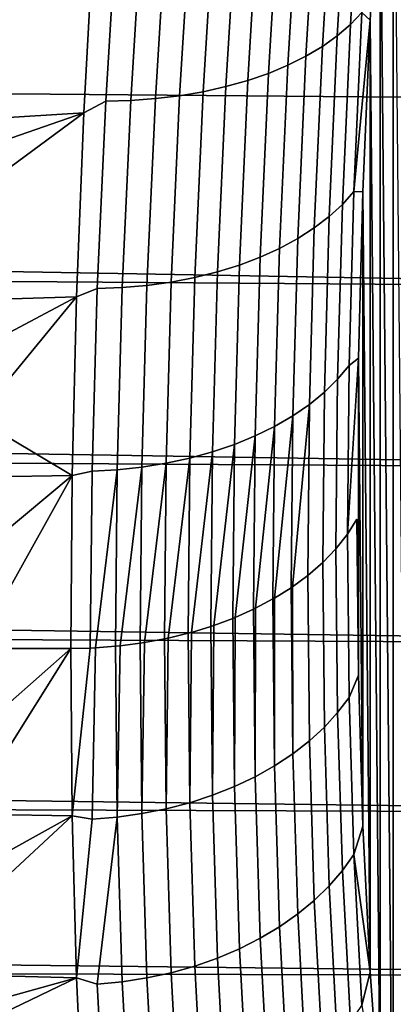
# Model space of a CAD drawing. Header units: metres. Extents: x -32 to 117, y -314 to 32.
# Tile 339 of 380: x 110.9 to 112.74, y -19.91 to -15.07. Entities that reach past the tile are written whole.
import ezdxf

# ---------------------------------------------------------------- set-up
doc = ezdxf.new("R2010")
doc.units = ezdxf.units.M
doc.layers.add('solid_24_501_064_XXX', color=7, linetype='CONTINUOUS')

msp = doc.modelspace()

# ---------------------------------------------------------------- linework, layer by layer
at = {"layer": 'solid_24_501_064_XXX'}
for points in [[(112.735901, -13.303887, 75.778908), (112.671722, -14.197567, 75.264168), (112.735878, -21.107222, 69.231232)], [(112.735901, -13.303887, 75.778908), (112.735878, -21.107222, 69.231232), (112.813835, -21.740124, 68.412155)], [(112.578873, -14.18152, 75.537392), (112.524368, -15.0902, 74.97155), (112.580162, -15.031528, 74.87748), (112.634186, -14.127143, 75.440506)], [(112.514572, -14.232913, 75.63028), (112.459618, -15.145818, 75.061638), (112.524368, -15.0902, 74.97155), (112.578873, -14.18152, 75.537392)], [(112.580162, -15.031528, 74.87748), (112.621582, -15.067999, 74.716232), (112.671722, -14.197567, 75.264168)], [(112.671722, -14.197567, 75.264168), (112.621582, -15.067999, 74.716232), (112.6717, -20.445131, 70.021904)], [(112.671722, -14.197567, 75.264168), (112.6717, -20.445131, 70.021904), (112.735878, -21.107222, 69.231232)], [(112.441742, -14.280972, 75.718536), (112.386345, -15.198, 75.147148), (112.459618, -15.145818, 75.061638), (112.514572, -14.232913, 75.63028)], [(112.36087, -14.325367, 75.801559), (112.305046, -15.24639, 75.227478), (112.386345, -15.198, 75.147148), (112.441742, -14.280972, 75.718536)], [(112.272514, -14.365793, 75.878777), (112.216293, -15.290656, 75.302086), (112.305046, -15.24639, 75.227478), (112.36087, -14.325367, 75.801559)], [(112.177277, -14.401976, 75.949661), (112.120682, -15.330495, 75.370461), (112.216293, -15.290656, 75.302086), (112.272514, -14.365793, 75.878777)], [(111.968819, -14.460646, 76.070541), (111.911552, -15.395834, 75.486679), (112.018867, -15.365635, 75.432129), (112.075813, -14.433665, 76.013733)], [(112.075813, -14.433665, 76.013733), (112.018867, -15.365635, 75.432129), (112.120682, -15.330495, 75.370461), (112.177277, -14.401976, 75.949661)], [(111.741188, -14.499773, 76.160889), (111.683388, -15.44062, 75.572952), (111.799469, -15.420887, 75.53373), (111.857025, -14.482732, 76.119705)], [(111.857025, -14.482732, 76.119705), (111.799469, -15.420887, 75.53373), (111.911552, -15.395834, 75.486679), (111.968819, -14.460646, 76.070541)], [(111.377518, -14.519636, 76.234001), (111.26284, -14.593346, 76.19442), (111.212219, -15.524357, 75.607864), (111.319183, -15.466749, 75.641304)], [(111.377518, -14.519636, 76.234001), (111.319183, -15.466749, 75.641304), (111.442421, -15.463631, 75.62693), (111.50061, -14.518289, 76.218231)], [(111.50061, -14.518289, 76.218231), (111.442421, -15.463631, 75.62693), (111.564102, -15.454902, 75.604088), (111.622116, -14.511653, 76.193802)], [(111.622116, -14.511653, 76.193802), (111.564102, -15.454902, 75.604088), (111.683388, -15.44062, 75.572952), (111.741188, -14.499773, 76.160889)], [(68.903442, -14.574923, 27.801975), (115.411705, -15.000809, 28.06356), (115.46328, -15.47032, 28.364183), (68.784309, -15.071095, 28.107737)], [(109.7593, -15.281075, 75.766426), (109.820671, -15.322832, 75.739159), (111.26284, -14.593346, 76.19442), (109.60685, -15.052462, 75.911499)], [(111.26284, -14.593346, 76.19442), (109.820671, -15.322832, 75.739159), (110.014992, -15.599368, 75.558372), (111.212219, -15.524357, 75.607864)], [(68.784309, -15.071095, 28.107737), (115.46328, -15.47032, 28.364183), (115.556938, -16.389149, 28.991549), (68.664253, -15.561029, 28.423782)], [(112.524368, -15.0902, 74.97155), (112.485123, -15.975771, 74.369263), (112.54126, -15.912878, 74.278175), (112.580162, -15.031528, 74.87748)], [(112.580162, -15.031528, 74.87748), (112.54126, -15.912878, 74.278175), (112.621582, -15.067999, 74.716232)], [(112.54126, -15.912878, 74.278175), (112.585678, -15.913643, 74.136665), (112.621582, -15.067999, 74.716232)], [(112.621582, -15.067999, 74.716232), (112.585678, -15.913643, 74.136665), (112.621574, -19.754423, 70.783897)], [(112.621582, -15.067999, 74.716232), (112.621574, -19.754423, 70.783897), (112.6717, -20.445131, 70.021904)], [(112.459618, -15.145818, 75.061638), (112.420036, -16.035543, 74.456413), (112.485123, -15.975771, 74.369263), (112.524368, -15.0902, 74.97155)], [(112.386345, -15.198, 75.147148), (112.346443, -16.091784, 74.539017), (112.420036, -16.035543, 74.456413), (112.459618, -15.145818, 75.061638)], [(112.305046, -15.24639, 75.227478), (112.264847, -16.14411, 74.616524), (112.346443, -16.091784, 74.539017), (112.386345, -15.198, 75.147148)], [(112.216293, -15.290656, 75.302086), (112.175797, -16.192162, 74.6884), (112.264847, -16.14411, 74.616524), (112.305046, -15.24639, 75.227478)], [(112.120682, -15.330495, 75.370461), (112.079918, -16.235611, 74.754143), (112.175797, -16.192162, 74.6884), (112.216293, -15.290656, 75.302086)], [(111.911552, -15.395834, 75.486679), (111.870316, -16.307545, 74.865501), (111.977859, -16.27416, 74.813316), (112.018867, -15.365635, 75.432129)], [(112.018867, -15.365635, 75.432129), (111.977859, -16.27416, 74.813316), (112.079918, -16.235611, 74.754143), (112.120682, -15.330495, 75.370461)], [(111.799469, -15.420887, 75.53373), (111.758026, -16.335537, 74.910347), (111.870316, -16.307545, 74.865501), (111.911552, -15.395834, 75.486679)], [(111.319183, -15.466749, 75.641304), (111.277176, -16.390326, 75.011009), (111.400513, -16.385433, 74.998055), (111.442421, -15.463631, 75.62693)], [(111.442421, -15.463631, 75.62693), (111.400513, -16.385433, 74.998055), (111.522316, -16.374615, 74.976852), (111.564102, -15.454902, 75.604088)], [(111.564102, -15.454902, 75.604088), (111.522316, -16.374615, 74.976852), (111.641762, -16.357944, 74.947556), (111.683388, -15.44062, 75.572952)], [(111.683388, -15.44062, 75.572952), (111.641762, -16.357944, 74.947556), (111.758026, -16.335537, 74.910347), (111.799469, -15.420887, 75.53373)], [(111.319183, -15.466749, 75.641304), (111.212219, -15.524357, 75.607864), (111.17588, -16.430073, 74.986755), (111.277176, -16.390326, 75.011009)], [(68.543442, -16.044481, 28.749973), (68.664253, -15.561029, 28.423782), (115.556938, -16.389149, 28.991549)], [(110.112854, -15.84078, 75.398094), (110.189308, -15.880177, 75.37001), (111.212219, -15.524357, 75.607864), (110.014992, -15.599368, 75.558372)], [(110.261536, -16.127205, 75.202255), (110.343575, -16.165058, 75.173882), (111.212219, -15.524357, 75.607864), (110.189308, -15.880177, 75.37001)], [(111.212219, -15.524357, 75.607864), (110.343575, -16.165058, 75.173882), (110.477325, -16.451988, 74.971069), (111.17588, -16.430073, 74.986755)], [(112.485123, -15.975771, 74.369263), (112.461464, -16.836611, 73.731529), (112.517807, -16.769585, 73.64357), (112.54126, -15.912878, 74.278175)], [(112.54126, -15.912878, 74.278175), (112.517807, -16.769585, 73.64357), (112.56411, -16.732861, 73.5271), (112.585678, -15.913643, 74.136665)], [(112.585678, -15.913643, 74.136665), (112.56411, -16.732861, 73.5271), (112.58567, -19.036879, 71.515976)], [(112.585678, -15.913643, 74.136665), (112.58567, -19.036879, 71.515976), (112.621574, -19.754423, 70.783897)], [(112.420036, -16.035543, 74.456413), (112.396179, -16.900455, 73.81559), (112.461464, -16.836611, 73.731529), (112.485123, -15.975771, 74.369263)], [(68.543442, -16.044481, 28.749973), (115.556938, -16.389149, 28.991549), (115.638115, -17.280029, 29.652645), (68.422028, -16.521212, 29.086157)], [(112.346443, -16.091784, 74.539017), (112.322395, -16.960678, 73.895164), (112.396179, -16.900455, 73.81559), (112.420036, -16.035543, 74.456413)], [(112.264847, -16.14411, 74.616524), (112.240608, -17.016869, 73.969711), (112.322395, -16.960678, 73.895164), (112.346443, -16.091784, 74.539017)], [(112.175797, -16.192162, 74.6884), (112.15139, -17.068642, 74.038727), (112.240608, -17.016869, 73.969711), (112.264847, -16.14411, 74.616524)], [(111.977859, -16.27416, 74.813316), (111.953133, -17.157551, 74.158295), (112.055344, -17.115644, 74.10173), (112.079918, -16.235611, 74.754143)], [(112.079918, -16.235611, 74.754143), (112.055344, -17.115644, 74.10173), (112.15139, -17.068642, 74.038727), (112.175797, -16.192162, 74.6884)], [(111.870316, -16.307545, 74.865501), (111.845451, -17.194078, 74.208038), (111.953133, -17.157551, 74.158295), (111.977859, -16.27416, 74.813316)], [(111.641762, -16.357944, 74.947556), (111.616661, -17.250029, 74.285728), (111.73304, -17.224974, 74.25061), (111.758026, -16.335537, 74.910347)], [(111.758026, -16.335537, 74.910347), (111.73304, -17.224974, 74.25061), (111.845451, -17.194078, 74.208038), (111.870316, -16.307545, 74.865501)], [(111.277176, -16.390326, 75.011009), (111.251846, -17.288628, 74.344185), (111.375244, -17.281963, 74.332672), (111.400513, -16.385433, 74.998055)], [(111.400513, -16.385433, 74.998055), (111.375244, -17.281963, 74.332672), (111.497124, -17.269068, 74.313141), (111.522316, -16.374615, 74.976852)], [(111.522316, -16.374615, 74.976852), (111.497124, -17.269068, 74.313141), (111.616661, -17.250029, 74.285728), (111.641762, -16.357944, 74.947556)], [(110.501053, -16.70822, 74.788773), (110.590431, -16.740662, 74.761559), (111.17588, -16.430073, 74.986755), (110.477325, -16.451988, 74.971069)], [(110.591438, -17.000908, 74.571899), (110.682762, -17.029095, 74.546585), (111.17588, -16.430073, 74.986755), (110.590431, -16.740662, 74.761559)], [(111.154099, -17.309708, 74.331879), (111.17588, -16.430073, 74.986755), (110.682762, -17.029095, 74.546585)], [(111.277176, -16.390326, 75.011009), (111.17588, -16.430073, 74.986755), (111.154099, -17.309708, 74.331879), (111.251846, -17.288628, 74.344185)], [(68.299896, -16.991035, 29.432215), (68.422028, -16.521212, 29.086157), (115.638115, -17.280029, 29.652645)], [(112.461464, -16.836611, 73.731529), (112.453552, -17.671074, 73.059563), (112.509964, -17.600012, 72.974876), (112.517807, -16.769585, 73.64357)], [(112.509964, -17.600012, 72.974876), (112.556992, -17.526272, 72.886993), (112.56411, -18.294373, 72.216843), (112.56411, -16.732861, 73.5271)], [(112.517807, -16.769585, 73.64357), (112.509964, -17.600012, 72.974876), (112.56411, -16.732861, 73.5271)], [(112.56411, -16.732861, 73.5271), (112.56411, -18.294373, 72.216843), (112.58567, -19.036879, 71.515976)], [(112.396179, -16.900455, 73.81559), (112.388199, -17.738894, 73.140388), (112.453552, -17.671074, 73.059563), (112.461464, -16.836611, 73.731529)], [(112.322395, -16.960678, 73.895164), (112.314346, -17.803011, 73.216805), (112.388199, -17.738894, 73.140388), (112.396179, -16.900455, 73.81559)], [(112.240608, -17.016869, 73.969711), (112.232506, -17.862984, 73.288277), (112.238747, -17.858749, 73.283226), (112.322395, -16.960678, 73.895164)], [(112.322395, -16.960678, 73.895164), (112.238747, -17.858749, 73.283226), (112.314346, -17.803011, 73.216805)], [(68.299896, -16.991035, 29.432215), (115.638115, -17.280029, 29.652645), (115.70607, -18.142347, 30.346605), (68.177055, -17.453741, 29.788006)], [(111.154099, -17.309708, 74.331879), (110.682762, -17.029095, 74.546585), (110.75412, -17.316761, 74.326408)], [(112.15139, -17.068642, 74.038727), (112.143227, -17.9184, 73.354317), (112.15136, -17.913721, 73.34874), (112.240608, -17.016869, 73.969711)], [(112.240608, -17.016869, 73.969711), (112.15136, -17.913721, 73.34874), (112.232506, -17.862984, 73.288277)], [(112.055344, -17.115644, 74.10173), (112.047127, -17.968885, 73.414482), (112.057297, -17.963936, 73.408585), (112.15139, -17.068642, 74.038727)], [(112.15139, -17.068642, 74.038727), (112.057297, -17.963936, 73.408585), (112.143227, -17.9184, 73.354317)], [(111.845451, -17.194078, 74.208038), (111.837135, -18.053705, 73.515564), (111.851685, -18.048792, 73.509712), (111.953133, -17.157551, 74.158295)], [(111.953133, -17.157551, 74.158295), (111.851685, -18.048792, 73.509712), (111.944862, -18.01409, 73.468353)], [(111.953133, -17.157551, 74.158295), (111.944862, -18.01409, 73.468353), (111.957184, -18.00906, 73.462364), (112.055344, -17.115644, 74.10173)], [(112.055344, -17.115644, 74.10173), (111.957184, -18.00906, 73.462364), (112.047127, -17.968885, 73.414482)], [(111.73304, -17.224974, 74.25061), (111.724678, -18.08746, 73.555794), (111.741501, -18.082869, 73.550323), (111.845451, -17.194078, 74.208038)], [(111.845451, -17.194078, 74.208038), (111.741501, -18.082869, 73.550323), (111.837135, -18.053705, 73.515564)], [(111.497124, -17.269068, 74.313141), (111.488701, -18.136509, 73.61425), (111.51004, -18.13319, 73.610298), (111.616661, -17.250029, 74.285728)], [(111.616661, -17.250029, 74.285728), (111.51004, -18.13319, 73.610298), (111.608269, -18.115124, 73.588768)], [(111.616661, -17.250029, 74.285728), (111.608269, -18.115124, 73.588768), (111.627365, -18.111065, 73.583923), (111.73304, -17.224974, 74.25061)], [(111.73304, -17.224974, 74.25061), (111.627365, -18.111065, 73.583923), (111.724678, -18.08746, 73.555794)], [(111.243378, -18.159891, 73.642113), (111.251846, -17.288628, 74.344185), (111.154099, -17.309708, 74.331879), (111.146767, -18.161894, 73.644501)], [(111.251846, -17.288628, 74.344185), (111.243378, -18.159891, 73.642113), (111.268936, -18.158689, 73.640686), (111.375244, -17.281963, 74.332672)], [(111.375244, -17.281963, 74.332672), (111.268936, -18.158689, 73.640686), (111.366791, -18.151464, 73.632072)], [(111.375244, -17.281963, 74.332672), (111.366791, -18.151464, 73.632072), (111.390297, -18.149101, 73.629257), (111.497124, -17.269068, 74.313141)], [(111.497124, -17.269068, 74.313141), (111.390297, -18.149101, 73.629257), (111.488701, -18.136509, 73.61425)], [(110.712349, -17.586086, 74.11998), (110.804878, -17.602015, 74.102219), (111.154099, -17.309708, 74.331879), (110.75412, -17.316761, 74.326408)], [(111.154099, -17.309708, 74.331879), (110.804878, -17.602015, 74.102219), (110.835228, -17.883566, 73.875031)], [(110.835228, -17.883566, 73.875031), (110.845093, -18.161894, 73.644501), (111.146767, -18.161894, 73.644501), (111.154099, -17.309708, 74.331879)], [(68.053665, -17.909096, 30.15336), (68.177055, -17.453741, 29.788006), (115.70607, -18.142347, 30.346605)], [(112.509964, -17.600012, 72.974876), (112.517807, -18.402739, 72.273193), (112.56411, -18.294373, 72.216843), (112.556992, -17.526272, 72.886993)], [(112.453552, -17.671074, 73.059563), (112.461464, -18.477722, 72.354477), (112.517807, -18.402739, 72.273193), (112.509964, -17.600012, 72.974876)], [(112.388199, -17.738894, 73.140388), (112.396179, -18.549414, 72.431946), (112.461464, -18.477722, 72.354477), (112.453552, -17.671074, 73.059563)], [(112.314346, -17.803011, 73.216805), (112.322395, -18.617323, 72.505074), (112.396179, -18.549414, 72.431946), (112.388199, -17.738894, 73.140388)], [(112.238747, -17.858749, 73.283226), (112.240608, -18.680983, 72.573357), (112.322395, -18.617323, 72.505074), (112.314346, -17.803011, 73.216805)], [(112.15136, -17.913721, 73.34874), (112.15139, -18.739958, 72.636322), (112.240608, -18.680983, 72.573357), (112.232506, -17.862984, 73.288277)], [(112.238747, -17.858749, 73.283226), (112.232506, -17.862984, 73.288277), (112.240608, -18.680983, 72.573357)], [(68.053665, -17.909096, 30.15336), (115.70607, -18.142347, 30.346605), (115.760841, -18.974968, 31.072134), (67.929893, -18.356874, 30.528107)], [(112.057297, -17.963936, 73.408585), (112.055344, -18.793844, 72.69355), (112.15139, -18.739958, 72.636322), (112.143227, -17.9184, 73.354317)], [(112.15136, -17.913721, 73.34874), (112.143227, -17.9184, 73.354317), (112.15139, -18.739958, 72.636322)], [(111.957184, -18.00906, 73.462364), (111.953133, -18.842276, 72.744644), (112.055344, -18.793844, 72.69355), (112.047127, -17.968885, 73.414482)], [(112.057297, -17.963936, 73.408585), (112.047127, -17.968885, 73.414482), (112.055344, -18.793844, 72.69355)], [(111.851685, -18.048792, 73.509712), (111.845451, -18.884918, 72.789253), (111.953133, -18.842276, 72.744644), (111.944862, -18.01409, 73.468353)], [(111.957184, -18.00906, 73.462364), (111.944862, -18.01409, 73.468353), (111.953133, -18.842276, 72.744644)], [(111.741501, -18.082869, 73.550323), (111.73304, -18.921478, 72.827072), (111.845451, -18.884918, 72.789253), (111.837135, -18.053705, 73.515564)], [(111.851685, -18.048792, 73.509712), (111.837135, -18.053705, 73.515564), (111.845451, -18.884918, 72.789253)], [(111.51004, -18.13319, 73.610298), (111.497124, -18.975403, 72.881355), (111.616669, -18.95171, 72.857849), (111.608269, -18.115124, 73.588768)], [(111.627365, -18.111065, 73.583923), (111.608269, -18.115124, 73.588768), (111.616669, -18.95171, 72.857849)], [(111.627365, -18.111065, 73.583923), (111.616669, -18.95171, 72.857849), (111.73304, -18.921478, 72.827072), (111.724678, -18.08746, 73.555794)], [(111.741501, -18.082869, 73.550323), (111.724678, -18.08746, 73.555794), (111.73304, -18.921478, 72.827072)], [(111.154099, -18.986759, 72.924667), (111.146767, -18.161894, 73.644501), (110.804878, -18.709894, 73.172592), (110.754112, -18.980234, 72.930588)], [(111.146767, -18.161894, 73.644501), (110.835228, -18.437258, 73.410431), (110.804878, -18.709894, 73.172592)], [(111.146767, -18.161894, 73.644501), (110.845093, -18.161894, 73.644501), (110.835228, -18.437258, 73.410431)], [(111.243378, -18.159891, 73.642113), (111.146767, -18.161894, 73.644501), (111.154099, -18.986759, 72.924667)], [(111.268936, -18.158689, 73.640686), (111.243378, -18.159891, 73.642113), (111.154099, -18.986759, 72.924667), (111.251846, -19.002573, 72.906013)], [(111.268936, -18.158689, 73.640686), (111.251846, -19.002573, 72.906013), (111.375244, -18.992397, 72.897453), (111.366791, -18.151464, 73.632072)], [(111.390297, -18.149101, 73.629257), (111.366791, -18.151464, 73.632072), (111.375244, -18.992397, 72.897453)], [(111.390297, -18.149101, 73.629257), (111.375244, -18.992397, 72.897453), (111.497124, -18.975403, 72.881355), (111.488701, -18.136509, 73.61425)], [(111.51004, -18.13319, 73.610298), (111.488701, -18.136509, 73.61425), (111.497124, -18.975403, 72.881355)], [(112.54126, -19.17647, 71.539696), (112.58567, -19.036879, 71.515976), (112.56411, -18.294373, 72.216843), (112.517807, -18.402739, 72.273193)], [(67.805641, -18.796898, 30.912106), (67.929893, -18.356874, 30.528107), (115.760841, -18.974968, 31.072134)], [(112.461464, -18.477722, 72.354477), (112.485123, -19.255255, 71.617447), (112.54126, -19.17647, 71.539696), (112.517807, -18.402739, 72.273193)], [(112.396179, -18.549414, 72.431946), (112.420036, -19.330698, 71.691444), (112.485123, -19.255255, 71.617447), (112.461464, -18.477722, 72.354477)], [(112.322395, -18.617323, 72.505074), (112.346443, -19.402287, 71.761177), (112.420036, -19.330698, 71.691444), (112.396179, -18.549414, 72.431946)], [(112.240608, -18.680983, 72.573357), (112.264847, -19.469528, 71.826172), (112.346443, -19.402287, 71.761177), (112.322395, -18.617323, 72.505074)], [(112.15139, -18.739958, 72.636322), (112.175797, -19.531965, 71.885971), (112.264847, -19.469528, 71.826172), (112.240608, -18.680983, 72.573357)], [(112.055344, -18.793844, 72.69355), (112.079918, -19.589167, 71.940178), (112.175797, -19.531965, 71.885971), (112.15139, -18.739958, 72.636322)], [(67.805641, -18.796898, 30.912106), (115.760841, -18.974968, 31.072134), (115.80201, -19.777475, 31.828556), (67.680885, -19.228975, 31.305199)], [(111.953133, -18.842276, 72.744644), (111.977859, -19.640743, 71.988419), (112.079918, -19.589167, 71.940178), (112.055344, -18.793844, 72.69355)], [(111.845451, -18.884918, 72.789253), (111.870316, -19.68634, 72.030357), (111.977859, -19.640743, 71.988419), (111.953133, -18.842276, 72.744644)], [(111.73304, -18.921478, 72.827072), (111.758026, -19.725647, 72.065712), (111.870316, -19.68634, 72.030357), (111.845451, -18.884918, 72.789253)], [(111.497124, -18.975403, 72.881355), (111.522316, -19.784357, 72.115746), (111.641762, -19.758394, 72.094238), (111.616669, -18.95171, 72.857849)], [(111.616669, -18.95171, 72.857849), (111.641762, -19.758394, 72.094238), (111.758026, -19.725647, 72.065712), (111.73304, -18.921478, 72.827072)], [(111.17588, -19.784357, 72.172188), (111.154099, -18.986759, 72.924667), (110.590401, -19.508856, 72.438759), (110.47728, -19.765331, 72.190834)], [(111.154099, -18.986759, 72.924667), (110.682747, -19.24704, 72.685501), (110.590401, -19.508856, 72.438759)], [(111.154099, -18.986759, 72.924667), (110.754112, -18.980234, 72.930588), (110.682747, -19.24704, 72.685501)], [(111.251846, -19.002573, 72.906013), (111.154099, -18.986759, 72.924667), (111.17588, -19.784357, 72.172188)], [(111.375244, -18.992397, 72.897453), (111.251846, -19.002573, 72.906013), (111.17588, -19.784357, 72.172188), (111.277176, -19.815268, 72.137146)], [(111.277176, -19.815268, 72.137146), (111.400513, -19.803358, 72.130081), (111.375244, -18.992397, 72.897453)], [(111.375244, -18.992397, 72.897453), (111.400513, -19.803358, 72.130081), (111.522316, -19.784357, 72.115746), (111.497124, -18.975403, 72.881355)], [(112.54126, -19.17647, 71.539696), (112.621574, -19.754423, 70.783897), (112.58567, -19.036879, 71.515976)], [(112.485123, -19.255255, 71.617447), (112.524368, -20.002169, 70.849915), (112.580162, -19.91972, 70.775803), (112.54126, -19.17647, 71.539696)], [(112.54126, -19.17647, 71.539696), (112.580162, -19.91972, 70.775803), (112.621574, -19.754423, 70.783897)], [(67.555801, -19.652889, 31.707195), (67.680885, -19.228975, 31.305199), (115.80201, -19.777475, 31.828556)], [(112.420036, -19.330698, 71.691444), (112.459618, -20.081236, 70.920334), (112.524368, -20.002169, 70.849915), (112.485123, -19.255255, 71.617447)], [(112.346443, -19.402287, 71.761177), (112.386345, -20.156382, 70.986572), (112.459618, -20.081236, 70.920334), (112.420036, -19.330698, 71.691444)], [(112.264847, -19.469528, 71.826172), (112.305046, -20.227091, 71.048172), (112.386345, -20.156382, 70.986572), (112.346443, -19.402287, 71.761177)], [(112.175797, -19.531965, 71.885971), (112.216293, -20.292879, 71.104721), (112.305046, -20.227091, 71.048172), (112.264847, -19.469528, 71.826172)], [(112.079918, -19.589167, 71.940178), (112.120682, -20.353296, 71.15583), (112.216293, -20.292879, 71.104721), (112.175797, -19.531965, 71.885971)], [(111.977859, -19.640743, 71.988419), (112.018867, -20.407928, 71.201149), (112.120682, -20.353296, 71.15583), (112.079918, -19.589167, 71.940178)], [(67.555801, -19.652889, 31.707195), (115.80201, -19.777475, 31.828556), (115.82959, -20.548763, 32.614574), (67.43055, -20.068428, 32.117901)], [(111.870316, -19.68634, 72.030357), (111.911552, -20.456402, 71.240356), (112.018867, -20.407928, 71.201149), (111.977859, -19.640743, 71.988419)], [(111.641762, -19.758394, 72.094238), (111.683388, -20.533588, 71.299446), (111.799477, -20.498384, 71.273201), (111.758026, -19.725647, 72.065712)], [(111.758026, -19.725647, 72.065712), (111.799477, -20.498384, 71.273201), (111.911552, -20.456402, 71.240356), (111.870316, -19.68634, 72.030357)], [(111.17588, -19.784357, 72.172188), (110.47728, -19.765331, 72.190834), (110.343513, -20.014893, 71.943466)], [(111.522316, -19.784357, 72.115746), (111.564102, -20.561775, 71.318916), (111.683388, -20.533588, 71.299446), (111.641762, -19.758394, 72.094238)], [(112.580162, -19.91972, 70.775803), (112.6717, -20.445131, 70.021904), (112.621574, -19.754423, 70.783897)], [(111.212204, -20.553202, 71.388214), (111.17588, -19.784357, 72.172188), (110.189232, -20.257517, 71.696968), (110.014908, -20.491772, 71.453133)], [(111.17588, -19.784357, 72.172188), (110.343513, -20.014893, 71.943466), (110.189232, -20.257517, 71.696968)], [(111.319183, -20.596365, 71.337044), (111.277176, -19.815268, 72.137146), (111.17588, -19.784357, 72.172188), (111.212204, -20.553202, 71.388214)], [(111.277176, -19.815268, 72.137146), (111.319183, -20.596365, 71.337044), (111.442421, -20.582748, 71.331482), (111.400513, -19.803358, 72.130081)], [(111.400513, -19.803358, 72.130081), (111.442421, -20.582748, 71.331482), (111.564102, -20.561775, 71.318916), (111.522316, -19.784357, 72.115746)]]:
    msp.add_3dface(points, dxfattribs=at)

doc.saveas('drawing.dxf')
